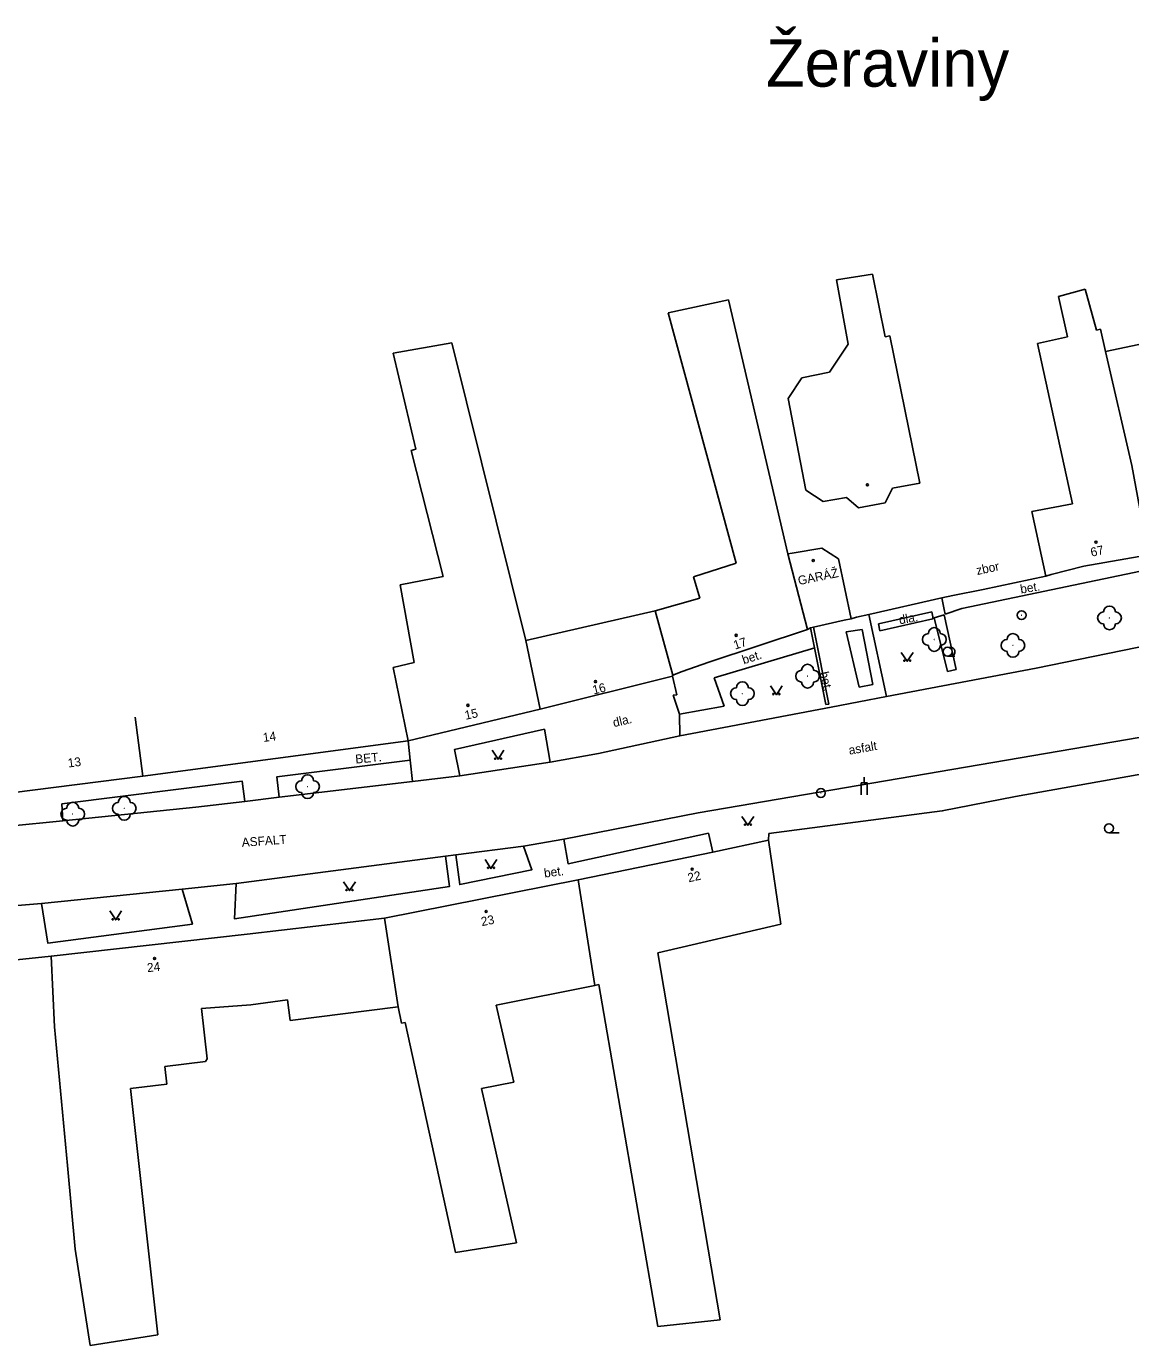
# Model space of a CAD drawing. Extents: x -544674 to -541478, y -1199076 to -1195527.
# Drawn here: x -544392.6 to -544299.5, y -1198377.1 to -1198265.9 of the extents above; entities that cross this region are included whole.
import ezdxf

# ---------------------------------------------------------------- set-up
doc = ezdxf.new("R2010")
doc.units = 0
for name, color, linetype in [('BUDOVY_MĚŘ', 7, 'Continuous'), ('BUDOVY_NEMĚŘ', 7, 'Continuous'), ('MAP_ZN_BP', 7, 'Continuous'), ('NÁZVY_SÍDEL_JEDNOTKY', 7, 'Continuous'), ('POMOC_POPIS', 7, 'Continuous'), ('ROZHRANÍ_PLOCH', 7, 'Continuous'), ('ZELEŇ', 7, 'Continuous'), ('ZN_BUDOV', 7, 'Continuous'), ('ZN_DOPLŇKOVÉ', 7, 'Continuous'), ('ZN_KULTUR', 7, 'Continuous'), ('Č_POPIS_ORIENT', 7, 'Continuous')]:
    doc.layers.add(name, color=color, linetype=linetype)

msp = doc.modelspace()

# ---------------------------------------------------------------- linework, layer by layer
at = {"layer": 'BUDOVY_MĚŘ'}
for points in [[(-544303.42, -1198311.42), (-544298.11, -1198310.47)], [(-544306.62, -1198312.26), (-544306.18, -1198312.11)], [(-544311.91, -1198313.39), (-544306.62, -1198312.26)], [(-544315.38, -1198314.09), (-544314.46, -1198313.89)], [(-544326.45, -1198316.62), (-544326.22, -1198316.54)], [(-544323.62, -1198315.96), (-544323.03, -1198315.84)], [(-544335.03, -1198319.5), (-544326.71, -1198316.75)], [(-544326.71, -1198316.75), (-544326.45, -1198316.62)], [(-544349.25, -1198323.47), (-544338.1, -1198320.68)], [(-544338.07, -1198320.59), (-544337.29, -1198320.28)], [(-544383.38, -1198324.14), (-544382.75, -1198329.1)], [(-544360.37, -1198326.12), (-544349.25, -1198323.47)], [(-544382.75, -1198329.1), (-544360.37, -1198326.12)], [(-544382.75, -1198329.1), (-544393.81, -1198330.5), (-544393.83, -1198330.35)], [(-544330, -1198334.51), (-544334.71, -1198335.5)], [(-544334.71, -1198335.5), (-544346.06, -1198337.85)], [(-544346.06, -1198337.85), (-544362.38, -1198341.08)], [(-544362.38, -1198341.08), (-544373.95, -1198342.43)], [(-544373.95, -1198342.43), (-544390.48, -1198344.28)], [(-544390.48, -1198344.28), (-544406.74, -1198345.98)]]:
    msp.add_lwpolyline(points, dxfattribs=at)
at = {"layer": 'BUDOVY_NEMĚŘ'}
for points in [[(-544321.24, -1198286.8), (-544324.27, -1198287.27)], [(-544324.27, -1198287.27), (-544323.28, -1198292.7)], [(-544320.17, -1198292.08), (-544321.24, -1198286.8)], [(-544305.56, -1198288.69), (-544303.3, -1198288.07)], [(-544304.79, -1198292.08), (-544305.56, -1198288.69)], [(-544303.3, -1198288.07), (-544302.37, -1198291.52)], [(-544333.39, -1198288.96), (-544338.47, -1198290.07)], [(-544328.38, -1198310.36), (-544333.39, -1198288.96)], [(-544338.47, -1198290.07), (-544332.73, -1198311.17)], [(-544287.83, -1198290.43), (-544301.59, -1198293.33), (-544299.37, -1198302.93), (-544298.03, -1198310.22)], [(-544319.78, -1198292), (-544320.17, -1198292.08)], [(-544317.26, -1198304.42), (-544319.78, -1198292)], [(-544307.33, -1198292.64), (-544304.79, -1198292.08)], [(-544302.37, -1198291.52), (-544302.03, -1198291.44)], [(-544302.03, -1198291.44), (-544301.59, -1198293.33)], [(-544356.7, -1198292.59), (-544361.65, -1198293.45)], [(-544350.47, -1198317.67), (-544356.7, -1198292.59)], [(-544323.28, -1198292.7), (-544324.85, -1198295.06)], [(-544304.39, -1198306.17), (-544307.33, -1198292.64)], [(-544361.65, -1198293.45), (-544359.72, -1198301.56)], [(-544324.85, -1198295.06), (-544327.2, -1198295.54)], [(-544327.2, -1198295.54), (-544328.36, -1198297.28)], [(-544328.36, -1198297.28), (-544326.87, -1198305)], [(-544359.72, -1198301.56), (-544360.13, -1198301.66)], [(-544360.13, -1198301.66), (-544357.43, -1198312.29)], [(-544326.87, -1198305), (-544325.4, -1198305.95)], [(-544320.18, -1198306.06), (-544319.55, -1198304.84)], [(-544319.55, -1198304.84), (-544317.26, -1198304.42)], [(-544325.4, -1198305.95), (-544323.44, -1198305.61)], [(-544323.44, -1198305.61), (-544322.42, -1198306.48)], [(-544322.42, -1198306.48), (-544320.18, -1198306.06)], [(-544307.82, -1198306.81), (-544304.39, -1198306.17)], [(-544307.82, -1198306.81), (-544306.62, -1198312.26)], [(-544325.5, -1198309.89), (-544328.01, -1198310.32)], [(-544324.09, -1198310.79), (-544325.5, -1198309.89)], [(-544328.01, -1198310.32), (-544328.38, -1198310.36)], [(-544328.38, -1198310.36), (-544326.71, -1198316.75)], [(-544323.03, -1198315.84), (-544324.09, -1198310.79)], [(-544332.73, -1198311.17), (-544336.34, -1198312.32)], [(-544357.43, -1198312.29), (-544361.06, -1198312.98)], [(-544361.06, -1198312.98), (-544359.86, -1198319.52)], [(-544336.34, -1198312.32), (-544335.8, -1198314.11)], [(-544335.8, -1198314.11), (-544339.55, -1198315.18)], [(-544339.55, -1198315.18), (-544350.47, -1198317.67)], [(-544339.55, -1198315.18), (-544338.07, -1198320.59)], [(-544350.47, -1198317.67), (-544349.25, -1198323.47)], [(-544359.86, -1198319.52), (-544361.63, -1198319.96)], [(-544361.63, -1198319.96), (-544360.37, -1198326.12)], [(-544338.1, -1198320.68), (-544338.07, -1198320.59)], [(-544330, -1198334.51), (-544328.96, -1198341.58)], [(-544344.65, -1198346.75), (-544346.06, -1198337.85)], [(-544362.38, -1198341.08), (-544361.21, -1198348.56)], [(-544328.96, -1198341.58), (-544339.34, -1198344)], [(-544390.18, -1198350.23), (-544390.48, -1198344.28)], [(-544339.34, -1198344), (-544334.08, -1198374.94)], [(-544352.97, -1198348.4), (-544344.65, -1198346.75)], [(-544344.31, -1198346.68), (-544344.65, -1198346.75)], [(-544339.34, -1198375.49), (-544344.31, -1198346.68)], [(-544373.65, -1198348.39), (-544377.79, -1198348.69)], [(-544377.79, -1198348.69), (-544377.32, -1198352.92)], [(-544373.65, -1198348.39), (-544370.54, -1198347.97)], [(-544370.54, -1198347.97), (-544370.32, -1198349.7)], [(-544370.32, -1198349.7), (-544361.21, -1198348.56)], [(-544361.21, -1198348.56), (-544360.93, -1198349.93)], [(-544351.48, -1198354.89), (-544352.97, -1198348.4)], [(-544360.93, -1198349.93), (-544360.64, -1198349.87)], [(-544360.64, -1198349.87), (-544356.39, -1198369.24)], [(-544389.1, -1198361.91), (-544390.18, -1198350.23)], [(-544377.45, -1198353.15), (-544380.88, -1198353.58)], [(-544377.32, -1198352.92), (-544377.45, -1198353.15)], [(-544380.88, -1198353.58), (-544380.73, -1198355.06)], [(-544380.73, -1198355.06), (-544383.79, -1198355.43)], [(-544383.79, -1198355.43), (-544381.49, -1198376.2)], [(-544354.21, -1198355.43), (-544351.48, -1198354.89)], [(-544351.25, -1198368.43), (-544354.21, -1198355.43)], [(-544388.45, -1198368.96), (-544389.1, -1198361.91)], [(-544356.39, -1198369.24), (-544351.25, -1198368.43)], [(-544387.18, -1198377.1), (-544388.45, -1198368.96)], [(-544334.08, -1198374.94), (-544339.34, -1198375.49)], [(-544381.49, -1198376.2), (-544387.18, -1198377.1)]]:
    msp.add_lwpolyline(points, dxfattribs=at)
at = {"layer": 'MAP_ZN_BP'}
for centre, radius in [((-544308.67, -1198315.54), 0.375), ((-544308.67, -1198315.54), 0.0005), ((-544325.59, -1198330.53), 0.375), ((-544325.59, -1198330.53), 0.0005)]:
    msp.add_circle(centre, radius, dxfattribs=at)
at = {"layer": 'ROZHRANÍ_PLOCH'}
for points in [[(-544297.98, -1198311.7), (-544313.7, -1198314.98)], [(-544315.21, -1198315.05), (-544315.38, -1198314.09)], [(-544320.07, -1198322.4), (-544321.54, -1198315.48)], [(-544320.72, -1198316.27), (-544316.25, -1198315.25)], [(-544316.25, -1198315.25), (-544316.14, -1198315.67)], [(-544315.21, -1198315.05), (-544315.12, -1198315.46)], [(-544315.12, -1198315.46), (-544313.7, -1198314.98)], [(-544324.93, -1198323.05), (-544326.22, -1198316.54)], [(-544320.61, -1198316.86), (-544320.72, -1198316.27)], [(-544316.15, -1198315.84), (-544320.61, -1198316.86)], [(-544316.14, -1198315.67), (-544316.15, -1198315.84)], [(-544322.11, -1198316.75), (-544323.45, -1198316.94)], [(-544323.45, -1198316.94), (-544322.37, -1198321.62)], [(-544321.2, -1198321.38), (-544322.11, -1198316.75)], [(-544334.59, -1198320.83), (-544326.11, -1198318.3)], [(-544296.6, -1198317.78), (-544307.44, -1198320.02)], [(-544337.74, -1198322.25), (-544338.1, -1198320.68)], [(-544333.73, -1198323.21), (-544334.59, -1198320.83)], [(-544320.07, -1198322.4), (-544307.44, -1198320.02)], [(-544322.37, -1198321.62), (-544321.2, -1198321.38)], [(-544338.05, -1198322.29), (-544337.74, -1198322.25)], [(-544337.5, -1198323.88), (-544338.05, -1198322.29)], [(-544337.5, -1198323.88), (-544333.73, -1198323.21)], [(-544325.16, -1198323.06), (-544324.93, -1198323.05)], [(-544324.73, -1198323.29), (-544320.07, -1198322.4)], [(-544337.5, -1198323.88), (-544337.47, -1198325.72)], [(-544324.73, -1198323.29), (-544337.47, -1198325.72)], [(-544356.02, -1198329.07), (-544356.48, -1198326.87), (-544348.89, -1198325.16), (-544348.4, -1198327.92)], [(-544295.31, -1198325.25), (-544335.93, -1198332.2)], [(-544360.21, -1198327.76), (-544360.37, -1198326.12)], [(-544344.34, -1198327.19), (-544337.47, -1198325.72)], [(-544348.4, -1198327.92), (-544344.34, -1198327.19)], [(-544360.21, -1198327.76), (-544371.46, -1198329.17), (-544371.24, -1198330.89)], [(-544360, -1198329.55), (-544360.21, -1198327.76)], [(-544356.02, -1198329.07), (-544348.4, -1198327.92)], [(-544389.48, -1198332.87), (-544389.56, -1198331.45), (-544374.37, -1198329.54), (-544374.15, -1198331.24)], [(-544371.24, -1198330.89), (-544360, -1198329.55)], [(-544360, -1198329.55), (-544356.02, -1198329.07)], [(-544374.15, -1198331.24), (-544371.24, -1198330.89)], [(-544389.48, -1198332.87), (-544378.29, -1198331.73), (-544374.15, -1198331.24)], [(-544394, -1198333.33), (-544389.48, -1198332.87)], [(-544335.93, -1198332.2), (-544347.26, -1198334.42)], [(-544347.26, -1198334.42), (-544346.9, -1198336.49), (-544335.05, -1198333.92)], [(-544334.71, -1198335.5), (-544335.05, -1198333.92)], [(-544356.36, -1198335.75), (-544356.03, -1198338.25), (-544349.94, -1198336.99), (-544350.66, -1198335)], [(-544350.66, -1198335), (-544356.36, -1198335.75)], [(-544347.26, -1198334.42), (-544350.66, -1198335)], [(-544374.88, -1198338.16), (-544375.02, -1198341.13), (-544356.9, -1198338.41), (-544357.23, -1198335.86)], [(-544357.23, -1198335.86), (-544374.88, -1198338.16)], [(-544356.36, -1198335.75), (-544357.23, -1198335.86)], [(-544391.29, -1198339.85), (-544390.76, -1198343.18), (-544378.56, -1198341.58), (-544379.44, -1198338.63)], [(-544379.44, -1198338.63), (-544391.29, -1198339.85)], [(-544374.88, -1198338.16), (-544379.44, -1198338.63)], [(-544391.29, -1198339.85), (-544395.67, -1198340.21)]]:
    msp.add_lwpolyline(points, dxfattribs=at)
at = {"layer": 'ZELEŇ'}
for points in [[(-544315.2, -1198315.51), (-544316.05, -1198315.76)], [(-544316.05, -1198315.76), (-544314.91, -1198320.29)], [(-544314.19, -1198320.11), (-544315.2, -1198315.51)], [(-544314.91, -1198320.29), (-544314.19, -1198320.11)]]:
    msp.add_lwpolyline(points, dxfattribs=at)
for centre in [(-544301.26, -1198315.77), (-544316.03, -1198317.59), (-544309.4, -1198318.09), (-544326.71, -1198320.68), (-544332.2, -1198322.15), (-544368.86, -1198329.99), (-544384.31, -1198331.82), (-544388.65, -1198332.31)]:
    msp.add_circle(centre, 0.0005, dxfattribs=at)
for centre, start, end in [((-544301.76, -1198315.77), 89.99999, 269.99999), ((-544301.26, -1198315.27), 0, 179.99999), ((-544300.76, -1198315.77), 270, 89.99999), ((-544316.03, -1198317.09), 0, 179.99999), ((-544301.26, -1198316.27), 179.99999, 359.99999), ((-544316.53, -1198317.59), 89.99999, 269.99999), ((-544315.53, -1198317.59), 270, 89.99999), ((-544309.9, -1198318.09), 89.99999, 269.99999), ((-544309.4, -1198317.59), 0, 179.99999), ((-544308.9, -1198318.09), 270, 89.99999), ((-544316.03, -1198318.09), 179.99999, 359.99999), ((-544309.4, -1198318.59), 179.99999, 359.99999), ((-544326.71, -1198320.18), 0, 179.99999), ((-544327.21, -1198320.68), 89.99999, 269.99999), ((-544326.21, -1198320.68), 270, 89.99999), ((-544332.7, -1198322.15), 89.99999, 269.99999), ((-544332.2, -1198321.65), 0, 179.99999), ((-544331.7, -1198322.15), 270, 89.99999), ((-544326.71, -1198321.18), 179.99999, 359.99999), ((-544332.2, -1198322.65), 179.99999, 359.99999), ((-544369.36, -1198329.99), 89.99999, 269.99999), ((-544368.86, -1198329.49), 0, 179.99999), ((-544368.36, -1198329.99), 270, 89.99999), ((-544384.31, -1198331.32), 0, 179.99999), ((-544368.86, -1198330.49), 179.99999, 359.99999), ((-544389.15, -1198332.31), 89.99999, 269.99999), ((-544388.65, -1198331.81), 0, 179.99999), ((-544388.15, -1198332.31), 270, 89.99999), ((-544384.81, -1198331.82), 89.99999, 269.99999), ((-544383.81, -1198331.82), 270, 89.99999), ((-544388.65, -1198332.81), 179.99999, 359.99999), ((-544384.31, -1198332.32), 179.99999, 359.99999)]:
    msp.add_arc(centre, 0.5, start, end, dxfattribs=at)
at = {"layer": 'ZN_BUDOV'}
for centre in [(-544321.67, -1198304.55), (-544302.4, -1198309.38), (-544326.23, -1198310.94), (-544332.73, -1198317.24), (-544344.59, -1198321.14), (-544355.34, -1198323.14), (-544336.44, -1198336.94), (-544353.81, -1198340.51), (-544381.75, -1198344.47)]:
    msp.add_circle(centre, 0.0875, dxfattribs=at)
at = {"layer": 'ZN_DOPLŇKOVÉ'}
msp.add_line((-544321.93, -1198329.68), (-544321.93, -1198329.18), dxfattribs=at)
for points in [[(-544306.18, -1198312.11), (-544303.42, -1198311.42)], [(-544321.54, -1198315.48), (-544315.38, -1198314.09)], [(-544314.46, -1198313.89), (-544311.91, -1198313.39)], [(-544321.54, -1198315.48), (-544322.59, -1198315.7)], [(-544326.22, -1198316.54), (-544323.62, -1198315.96)], [(-544323.03, -1198315.84), (-544322.59, -1198315.7)], [(-544326.45, -1198316.62), (-544325.16, -1198323.06)], [(-544337.29, -1198320.28), (-544335.03, -1198319.5)], [(-544275.58, -1198332.88), (-544276.73, -1198327.54), (-544279.67, -1198325.58), (-544309.17, -1198330.81), (-544315.36, -1198332.04), (-544329.99, -1198333.93)], [(-544322.18, -1198330.68), (-544322.18, -1198329.68), (-544321.68, -1198329.68), (-544321.68, -1198330.68)], [(-544329.99, -1198333.93), (-544330, -1198334.51)]]:
    msp.add_lwpolyline(points, dxfattribs=at)
at = {"layer": 'ZN_KULTUR'}
for p, q in [((-544314.91, -1198318.995), (-544314.285, -1198318.995)), ((-544301.31, -1198333.875), (-544300.435, -1198333.875))]:
    msp.add_line(p, q, dxfattribs=at)
for points in [[(-544318.81, -1198318.68), (-544318.31, -1198319.43), (-544317.81, -1198318.68)], [(-544329.84, -1198321.49), (-544329.34, -1198322.24), (-544328.84, -1198321.49)], [(-544353.3, -1198326.93), (-544352.8, -1198327.68), (-544352.3, -1198326.93)], [(-544332.24, -1198332.5), (-544331.74, -1198333.25), (-544331.24, -1198332.5)], [(-544353.9, -1198336.14), (-544353.4, -1198336.89), (-544352.9, -1198336.14)], [(-544365.82, -1198338), (-544365.32, -1198338.75), (-544364.82, -1198338)], [(-544385.53, -1198340.47), (-544385.03, -1198341.22), (-544384.53, -1198340.47)]]:
    msp.add_lwpolyline(points, dxfattribs=at)
for centre, radius in [((-544314.91, -1198318.62), 0.375), ((-544318.56, -1198319.38), 0.05), ((-544318.06, -1198319.38), 0.05), ((-544329.59, -1198322.19), 0.05), ((-544329.09, -1198322.19), 0.05), ((-544353.05, -1198327.63), 0.05), ((-544352.55, -1198327.63), 0.05), ((-544331.99, -1198333.2), 0.05), ((-544331.49, -1198333.2), 0.05), ((-544301.31, -1198333.5), 0.375), ((-544353.65, -1198336.84), 0.05), ((-544353.15, -1198336.84), 0.05), ((-544365.57, -1198338.7), 0.05), ((-544365.07, -1198338.7), 0.05), ((-544385.28, -1198341.17), 0.05), ((-544384.78, -1198341.17), 0.05)]:
    msp.add_circle(centre, radius, dxfattribs=at)
msp.add_arc((-544314.66, -1198318.62), 0.375, 249.49437, 109.04743, dxfattribs=at)

# ---------------------------------------------------------------- texts
at = {"layer": 'NÁZVY_SÍDEL_JEDNOTKY'}
msp.add_text('Žeraviny', height=4, dxfattribs=at).set_placement((-544330.22, -1198271))
at = {"layer": 'POMOC_POPIS'}
for s, rotation, p in [('GARÁŽ', 11.59999, (-544327.44, -1198313.01)), ('zbor', 12.15003, (-544312.41, -1198312.16)), ('bet.', 9.64001, (-544308.72, -1198313.73)), ('dla.', 10.39002, (-544318.94, -1198316.32)), ('bet.', 17.94, (-544332.09, -1198319.69)), ('bet.', 282.25001, (-544325.69, -1198320.38)), ('dla.', 13.34997, (-544343.03, -1198324.98)), ('asfalt', 9.79002, (-544323.18, -1198327.3)), ('BET.', 5.21999, (-544364.8, -1198328.05)), ('ASFALT', 4.16002, (-544374.38, -1198335.07)), ('bet.', 7.54998, (-544348.88, -1198337.66))]:
    msp.add_text(s, height=0.75, rotation=rotation, dxfattribs=at).set_placement(p)
at = {"layer": 'Č_POPIS_ORIENT'}
for s, rotation, p in [('67', 12.47999, (-544302.77, -1198310.62)), ('17', 18.35, (-544332.82, -1198318.45)), ('16', 14.03999, (-544344.74, -1198322.23)), ('15', 12.12001, (-544355.53, -1198324.36)), ('14', 7.58, (-544372.58, -1198326.23)), ('13', 7.20999, (-544389.02, -1198328.38)), ('22', 12.68001, (-544336.73, -1198338.06)), ('23', 11.20001, (-544354.16, -1198341.75)), ('24', 6.39003, (-544382.35, -1198345.63))]:
    msp.add_text(s, height=0.75, rotation=rotation, dxfattribs=at).set_placement(p)

doc.saveas('drawing.dxf')
